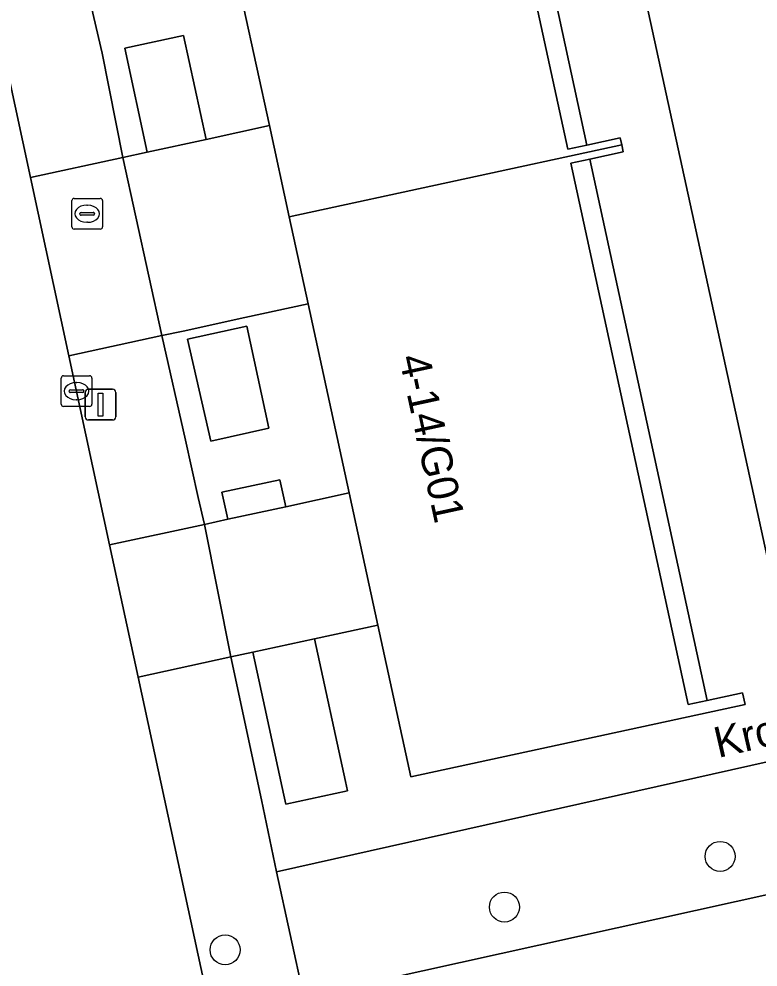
# Model space of a CAD drawing. Extents: x 160030 to 160839, y 385325 to 386450.
# Drawn here: x 160647.16 to 160671.24, y 385939.05 to 385969.95 of the extents above; entities that cross this region are included whole.
import ezdxf

# ---------------------------------------------------------------- set-up
doc = ezdxf.new("R2010")
doc.units = 0
for name, color, linetype in [('IMGEO_Boom', 7, 'Continuous'), ('IMGEO_Brandkraan', 7, 'Continuous'), ('IMGEO_Erf', 7, 'Continuous'), ('IMGEO_Grasland_overig', 7, 'Continuous'), ('IMGEO_Groenvoorziening', 7, 'Continuous'), ('IMGEO_Haag', 7, 'Continuous'), ('IMGEO_Kolk', 7, 'Continuous'), ('IMGEO_Lichtmast', 7, 'Continuous'), ('IMGEO_Openbare_ruimte_label', 7, 'Continuous'), ('IMGEO_Pand', 7, 'Continuous'), ('IMGEO_Pand_nummerreeks', 7, 'Continuous'), ('IMGEO_Rijbaan_lokaal_open', 7, 'Continuous'), ('IMGEO_Voetpad_open', 7, 'Continuous')]:
    doc.layers.add(name, color=color, linetype=linetype)

msp = doc.modelspace()

# ---------------------------------------------------------------- linework, layer by layer
at = {"layer": 'IMGEO_Boom'}
for centre in [(160670.005, 385942.656), (160662.978, 385941.004), (160653.881, 385939.609)]:
    msp.add_circle(centre, 0.489, dxfattribs=at)
at = {"layer": 'IMGEO_Brandkraan'}
for p, q in [((160648.887, 385963.178), (160648.887, 385964.03)), ((160648.962, 385964.104), (160649.814, 385964.104)), ((160649.375, 385963.884), (160649.4, 385963.884)), ((160649.888, 385964.03), (160649.888, 385963.178)), ((160649.146, 385963.598), (160649.146, 385963.61)), ((160649.584, 385963.561), (160649.186, 385963.561)), ((160649.189, 385963.647), (160649.587, 385963.647)), ((160649.63, 385963.61), (160649.63, 385963.598)), ((160649.398, 385963.324), (160649.373, 385963.324)), ((160649.814, 385963.104), (160648.962, 385963.104))]:
    msp.add_line(p, q, dxfattribs=at)
for points in [[(160648.887, 385963.178), (160648.887, 385964.03)], [(160648.962, 385964.104), (160649.814, 385964.104)], [(160649.888, 385964.03), (160649.888, 385963.178)], [(160649.814, 385963.104), (160648.962, 385963.104)]]:
    msp.add_lwpolyline(points, dxfattribs=at)
for centre, radius, start, end in [((160648.964, 385964.028), 0.0765, 91.552, 178.448), ((160648.964, 385964.028), 0.0765, 91.552, 178.448), ((160649.812, 385964.028), 0.0765, 1.552, 88.448), ((160649.812, 385964.028), 0.0765, 1.552, 88.448), ((160649.186, 385963.607), 0.0403, 85.8775, 175.7526), ((160649.183, 385963.597), 0.0366, 178.938, 274.7102), ((160649.587, 385963.604), 0.043, 264.8664, 352.4533), ((160649.591, 385963.609), 0.0386, 1.7309, 96.639), ((160648.964, 385963.18), 0.0765, 181.552, 268.448), ((160648.964, 385963.18), 0.0765, 181.552, 268.448), ((160649.812, 385963.18), 0.0765, 271.552, 358.448), ((160649.812, 385963.18), 0.0765, 271.552, 358.448)]:
    msp.add_arc(centre, radius, start, end, dxfattribs=at)
for centre, major_axis, ratio, start_param, end_param in [((160649.374, 385963.604), (-0.387, 0.002), 0.722429, 4.712389, 7.853982), ((160649.399, 385963.604), (-0.39, 0.002), 0.717154, 1.570796, 4.712389)]:
    msp.add_ellipse(centre, major_axis=major_axis, ratio=ratio, start_param=start_param, end_param=end_param, dxfattribs=at)
at = {"layer": 'IMGEO_Erf'}
msp.add_lwpolyline([(160701.937, 385907.709), (160701.743, 385908.514), (160693.757, 385945.035), (160693.486, 385946.272), (160656.447, 385938.068), (160656.648, 385937.155), (160665.001, 385899.215)], dxfattribs=at)
at = {"layer": 'IMGEO_Grasland_overig'}
for points in [[(160661.87, 385983.404), (160661.229, 385983.265), (160665.038, 385965.708), (160665.662, 385965.844)], [(160665.755, 385965.385), (160665.137, 385965.251), (160668.966, 385947.603), (160669.578, 385947.736)]]:
    msp.add_lwpolyline(points, close=True, dxfattribs=at)
at = {"layer": 'IMGEO_Groenvoorziening'}
msp.add_lwpolyline([(160661.171, 386000), (160672.507, 385947.988), (160691.083, 385952.3), (160689.328, 385960.039), (160690.421, 385960.286), (160689.86, 385962.856), (160688.735, 385962.611), (160685.321, 385978.296), (160686.433, 385978.538), (160685.937, 385980.805), (160684.847, 385980.566), (160681.418, 385996.154), (160682.53, 385996.398), (160682.082, 385998.45)], dxfattribs=at)
for points in [[(160652.526, 385969.412), (160650.61, 385968.996), (160651.343, 385965.613), (160653.259, 385966.029)], [(160654.587, 385959.934), (160652.659, 385959.515), (160653.413, 385956.186), (160655.304, 385956.614)], [(160655.667, 385954.934), (160653.773, 385954.523), (160653.964, 385953.643), (160655.857, 385954.054)], [(160693.486, 385946.272), (160692.555, 385950.524), (160672.267, 385945.898), (160655.55, 385942.151), (160656.447, 385938.068)], [(160656.793, 385949.746), (160654.779, 385949.309), (160655.789, 385944.655), (160655.853, 385944.358), (160657.865, 385944.795), (160657.801, 385945.092)]]:
    msp.add_lwpolyline(points, close=True, dxfattribs=at)
at = {"layer": 'IMGEO_Haag'}
for points in [[(160652.526, 385969.412), (160650.61, 385968.996), (160651.343, 385965.613), (160653.259, 385966.029)], [(160654.587, 385959.934), (160652.659, 385959.515), (160653.413, 385956.186), (160655.304, 385956.614)], [(160655.667, 385954.934), (160653.773, 385954.523), (160653.964, 385953.643), (160655.857, 385954.054)], [(160656.793, 385949.746), (160654.779, 385949.309), (160655.789, 385944.655), (160655.853, 385944.358), (160657.865, 385944.795), (160657.801, 385945.092)]]:
    msp.add_lwpolyline(points, close=True, dxfattribs=at)
at = {"layer": 'IMGEO_Kolk'}
for p, q in [((160648.613, 385958.321), (160649.465, 385958.321)), ((160648.538, 385957.395), (160648.538, 385958.247)), ((160649.026, 385958.101), (160649.051, 385958.101)), ((160649.539, 385958.247), (160649.539, 385957.395)), ((160648.797, 385957.815), (160648.797, 385957.827)), ((160649.235, 385957.778), (160648.837, 385957.778)), ((160648.84, 385957.864), (160649.238, 385957.864)), ((160649.281, 385957.827), (160649.281, 385957.815)), ((160649.049, 385957.541), (160649.024, 385957.541)), ((160649.465, 385957.321), (160648.613, 385957.321))]:
    msp.add_line(p, q, dxfattribs=at)
for points in [[(160648.613, 385958.321), (160649.465, 385958.321)], [(160648.538, 385957.395), (160648.538, 385958.247)], [(160649.539, 385958.247), (160649.539, 385957.395)], [(160649.465, 385957.321), (160648.613, 385957.321)]]:
    msp.add_lwpolyline(points, dxfattribs=at)
for centre, radius, start, end in [((160648.615, 385958.245), 0.0765, 91.552, 178.448), ((160648.615, 385958.245), 0.0765, 91.552, 178.448), ((160649.463, 385958.245), 0.0765, 1.552, 88.448), ((160649.463, 385958.245), 0.0765, 1.552, 88.448), ((160648.837, 385957.824), 0.0403, 85.8775, 175.7526), ((160648.834, 385957.814), 0.0366, 178.938, 274.7102), ((160649.238, 385957.821), 0.043, 264.8664, 352.4533), ((160649.242, 385957.826), 0.0386, 1.7309, 96.639), ((160648.615, 385957.397), 0.0765, 181.552, 268.448), ((160648.615, 385957.397), 0.0765, 181.552, 268.448), ((160649.463, 385957.397), 0.0765, 271.552, 358.448), ((160649.463, 385957.397), 0.0765, 271.552, 358.448)]:
    msp.add_arc(centre, radius, start, end, dxfattribs=at)
for centre, major_axis, ratio, start_param, end_param in [((160649.025, 385957.821), (-0.387, 0.002), 0.722429, 4.712389, 7.853982), ((160649.05, 385957.821), (-0.39, 0.002), 0.717154, 1.570796, 4.712389)]:
    msp.add_ellipse(centre, major_axis=major_axis, ratio=ratio, start_param=start_param, end_param=end_param, dxfattribs=at)
at = {"layer": 'IMGEO_Lichtmast'}
for p, q in [((160649.326, 385956.981), (160649.326, 385957.781)), ((160649.326, 385957.781), (160649.326, 385956.981)), ((160649.426, 385957.881), (160650.216, 385957.881)), ((160650.216, 385957.881), (160649.426, 385957.881)), ((160650.316, 385957.781), (160650.316, 385956.981)), ((160650.316, 385956.981), (160650.316, 385957.781)), ((160650.216, 385956.881), (160649.426, 385956.881)), ((160649.426, 385956.881), (160650.216, 385956.881))]:
    msp.add_line(p, q, dxfattribs=at)
msp.add_lwpolyline([(160649.746, 385957.756), (160649.896, 385957.756), (160649.896, 385957.006), (160649.746, 385957.006), (160649.746, 385957.756)], dxfattribs=at)
for centre, start, end in [((160649.426, 385957.781), 90, 180), ((160649.426, 385957.781), 90, 180), ((160650.216, 385957.781), 0, 90), ((160650.216, 385957.781), 360, 90), ((160649.426, 385956.981), 180, 270), ((160649.426, 385956.981), 180, 270), ((160650.216, 385956.981), 270, 0), ((160650.216, 385956.981), 270, 0)]:
    msp.add_arc(centre, 0.1, start, end, dxfattribs=at)
at = {"layer": 'IMGEO_Pand'}
for points in [[(160666.751, 385966.08), (160665.662, 385965.844), (160665.038, 385965.708), (160661.229, 385983.265), (160661.87, 385983.404), (160661.815, 385983.657), (160652.054, 385981.539), (160653.069, 385976.859), (160654.06, 385972.291), (160655.321, 385966.477), (160655.967, 385963.501), (160666.801, 385965.851)], [(160659.927, 385945.246), (160670.819, 385947.609), (160670.737, 385947.987), (160669.578, 385947.736), (160668.966, 385947.603), (160665.137, 385965.251), (160665.755, 385965.385), (160666.85, 385965.622), (160666.801, 385965.851), (160655.967, 385963.501), (160656.582, 385960.664), (160657.919, 385954.501), (160658.854, 385950.193)]]:
    msp.add_lwpolyline(points, close=True, dxfattribs=at)
at = {"layer": 'IMGEO_Rijbaan_lokaal_open'}
msp.add_lwpolyline([(160661.686, 385899.364), (160655.772, 385926.638), (160654.506, 385932.476), (160653.74, 385936.011), (160651.047, 385948.5), (160650.118, 385952.809), (160648.789, 385958.974), (160647.536, 385964.788), (160646.282, 385970.604), (160645.297, 385975.172), (160643.408, 385983.921), (160642.355, 385988.801), (160641.15, 385994.379), (160639.937, 386000), (160639.799, 386000.64), (160638.567, 386006.347), (160637.532, 386011.139), (160637.042, 386012.888), (160636.808, 386014.135), (160636.359, 386014.761), (160635.223, 386015.627)], dxfattribs=at)
for points in [[(160655.967, 385963.501), (160655.321, 385966.477), (160653.259, 385966.029), (160651.343, 385965.613), (160650.546, 385965.441), (160651.815, 385959.63), (160652.508, 385959.78), (160654.526, 385960.218), (160656.582, 385960.664)], [(160657.919, 385954.501), (160655.857, 385954.054), (160653.964, 385953.643), (160653.206, 385953.479), (160654.07, 385949.155), (160654.779, 385949.309), (160656.793, 385949.746), (160658.854, 385950.193)]]:
    msp.add_lwpolyline(points, close=True, dxfattribs=at)
at = {"layer": 'IMGEO_Voetpad_open'}
for points in [[(160672.507, 385947.988), (160661.171, 386000)], [(160661.87, 385983.404), (160665.662, 385965.844), (160666.751, 385966.08), (160666.801, 385965.851), (160666.85, 385965.622), (160665.755, 385965.385), (160669.578, 385947.736), (160670.737, 385947.987), (160670.819, 385947.609), (160659.927, 385945.246), (160658.854, 385950.193), (160656.793, 385949.746), (160657.801, 385945.092), (160657.865, 385944.795), (160655.853, 385944.358), (160655.789, 385944.655), (160654.779, 385949.309), (160654.07, 385949.155), (160655.068, 385944.499), (160655.55, 385942.151), (160672.267, 385945.898)], [(160656.648, 385937.155), (160656.447, 385938.068), (160655.55, 385942.151), (160655.068, 385944.499), (160654.07, 385949.155), (160651.047, 385948.5), (160653.74, 385936.011), (160654.506, 385932.476), (160654.994, 385932.581), (160656.26, 385926.743), (160655.772, 385926.638), (160661.686, 385899.364)]]:
    msp.add_lwpolyline(points, dxfattribs=at)
for points in [[(160654.06, 385972.291), (160651.998, 385971.844), (160652.202, 385970.906), (160650.295, 385970.494), (160650.093, 385971.431), (160649.924, 385971.394), (160649.328, 385971.265), (160649.532, 385970.328), (160649.872, 385968.837), (160650.546, 385965.441), (160651.343, 385965.613), (160650.61, 385968.996), (160652.526, 385969.412), (160653.259, 385966.029), (160655.321, 385966.477)], [(160649.532, 385970.328), (160649.328, 385971.265), (160646.282, 385970.604), (160647.536, 385964.788), (160650.546, 385965.441), (160649.872, 385968.837)], [(160650.546, 385965.441), (160647.536, 385964.788), (160648.789, 385958.974), (160651.815, 385959.63)], [(160656.582, 385960.664), (160654.526, 385960.218), (160652.508, 385959.78), (160651.815, 385959.63), (160652.585, 385956.227), (160653.007, 385954.357), (160653.206, 385953.479), (160653.964, 385953.643), (160653.773, 385954.523), (160655.667, 385954.934), (160655.857, 385954.054), (160657.919, 385954.501)], [(160655.304, 385956.614), (160653.413, 385956.186), (160652.659, 385959.515), (160654.587, 385959.934)], [(160652.585, 385956.227), (160651.815, 385959.63), (160648.789, 385958.974), (160650.118, 385952.809), (160653.206, 385953.479), (160653.007, 385954.357)], [(160653.206, 385953.479), (160650.118, 385952.809), (160651.047, 385948.5), (160654.07, 385949.155)]]:
    msp.add_lwpolyline(points, close=True, dxfattribs=at)

# ---------------------------------------------------------------- texts
at = {"layer": 'IMGEO_Openbare_ruimte_label'}
msp.add_text('Krophollerstraat', height=1, rotation=12.9946, dxfattribs=at).set_placement((160669.94, 385945.861))
at = {"layer": 'IMGEO_Pand_nummerreeks'}
msp.add_text('4-14/G01', height=1, rotation=282.2406, dxfattribs=at).set_placement((160659.54, 385958.917))

doc.saveas('drawing.dxf')
